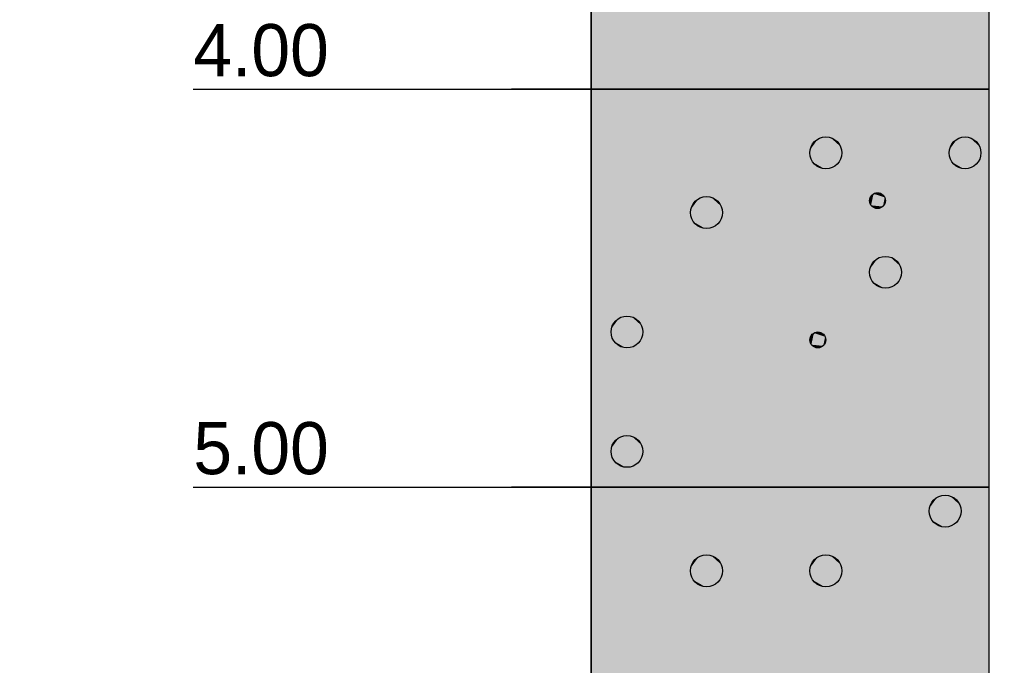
# Model space of a CAD drawing. Extents: x -805 to 3526, y -961 to 1039.
# Tile 428 of 473: x 1272.52 to 1275, y 25.15 to 26.77. Entities that reach past the tile are written whole.
import ezdxf

# ---------------------------------------------------------------- set-up
doc = ezdxf.new("R2010")
doc.units = 0
doc.linetypes.add('AUSGEZOGEN', pattern=[2, 1, 1])
doc.layers.get('0').update_dxf_attribs({"color": 251})
doc.layers.add('TTK-B-Bestand', color=252, linetype='Continuous', lineweight=35)
for name, color, linetype in [('TTK-Bohrprofil', 7, 'Continuous'), ('TTK-P-Bahnsteig', 12, 'Continuous'), ('TTK-P-TEXT', 12, 'AUSGEZOGEN'), ('WBObjGr', 7, 'Continuous'), ('WBObjSy', 7, 'Continuous'), ('WBObjTx', 7, 'Continuous')]:
    doc.layers.add(name, color=color, linetype=linetype)
doc.styles.add('AKG DIN 6776', font='AKG_DIN67.TTF')
doc.linetypes.add('Geländer', pattern='A,0.25,-0.1,[133,ltypeshp.shx,S=0.1,R=0,X=-0.1,Y=0],-0.1,1', length=1.45)
doc.dimstyles.new('TTK$6', dxfattribs={"dimtxt": 2.5, "dimasz": 2.5, "dimexe": 3.5, "dimexo": 0.1, "dimgap": 1, "dimtad": 1, "dimzin": 0, "dimtxsty": 'AKG DIN 6776', "dimblk": 'OBLIQUE', "dimcen": -0.09, "dimdle": 3, "dimse1": 1, "dimse2": 1, "dimclrd": 256, "dimclre": 256, "dimclrt": 256, "dimadec": 3, "dimazin": 0, "dimtfac": 1, "dimtofl": 0, "dimtmove": 0, "dimatfit": 3, "dimldrblk": 'OBLIQUE', "dimfxl": 7, "dimfxlon": 1, "dimtolj": 1, "dimtzin": 0, "dimlwd": -1, "dimlwe": -1, "dimarcsym": 0})

# ---------------------------------------------------------------- blocks, each defined once
blk = doc.blocks.new('*D549')
at = {"layer": 'DEFPOINTS', "color": 0}
for p in [(1594.653, 36.7397), (1594.3062, 36.5752), (8.2233, 0)]:
    blk.add_point(p, dxfattribs=at)
at = {"layer": 'TTK-B-Bestand', "insert": (1594.1093, 36.9835), "char_height": 0.25, "attachment_point": 5, "style": 'AKG DIN 6776'}
blk.add_mtext('\\A1;36,588', dxfattribs=at)
blk = doc.blocks.new('_OBLIQUE')
at = {"color": 0, "linetype": 'ByBlock'}
blk.add_line((-0.5, -0.5), (0.5, 0.5), dxfattribs=at)
blk = doc.blocks.new('*D548')
at = {"layer": 'DEFPOINTS', "color": 0}
for p in [(1585.5366, 36.7706), (1585.0459, 36.614), (-0.8681, 0.0309)]:
    blk.add_point(p, dxfattribs=at)
at = {"layer": 'TTK-B-Bestand', "insert": (1585.0178, 37.0144), "char_height": 0.25, "attachment_point": 5, "style": 'AKG DIN 6776'}
blk.add_mtext('\\A1;36,621', dxfattribs=at)
blk = doc.blocks.new('KRB DPH 11')
at = {"layer": 'WBObjGr', "color": 7, "linetype": 'Continuous'}
for points in [[(-4.5967, 0), (-4.5967, -7)], [(-3.5967, 0), (-3.5967, -7)], [(-5.597, -4), (-4.597, -4), (-4.7967, -4), (-4.5967, -4)], [(-4.0967, -4), (-4.5967, -4)], [(-5.597, -5), (-4.597, -5), (-4.7967, -5), (-4.5967, -5)], [(-4.0967, -5), (-4.5967, -5)]]:
    blk.add_lwpolyline(points, dxfattribs=at)
at = {"layer": 'WBObjSy', "color": 30, "linetype": 'Continuous'}
for points in [[(-4.5967, -4), (-4.5967, -3.5), (-3.5967, -3.5), (-3.5967, -4), (-4.5967, -4)], [(-4.5967, -5), (-4.5967, -4), (-3.5967, -4), (-3.5967, -5), (-4.5967, -5)], [(-4.5967, -6), (-4.5967, -5), (-3.5967, -5), (-3.5967, -6), (-4.5967, -6)]]:
    blk.add_lwpolyline(points, dxfattribs=at)
at = {"layer": 'WBObjSy', "color": 7, "linetype": 'Continuous'}
for points in [[(-4.5967, -4), (-4.5967, -3.5), (-3.5967, -3.5), (-3.5967, -4), (-4.5967, -4)], [(-4.5967, -5), (-4.5967, -4), (-3.5967, -4), (-3.5967, -5), (-4.5967, -5)], [(-4.5967, -6), (-4.5967, -5), (-3.5967, -5), (-3.5967, -6), (-4.5967, -6)]]:
    blk.add_lwpolyline(points, dxfattribs=at)
for centre, radius in [((-4.0067, -4.16), 0.04), ((-3.6567, -4.16), 0.04), ((-4.3067, -4.31), 0.04), ((-3.8767, -4.28), 0.02), ((-3.8567, -4.46), 0.04), ((-4.5067, -4.61), 0.04), ((-4.0267, -4.63), 0.02), ((-4.5067, -4.91), 0.04), ((-3.7067, -5.06), 0.04), ((-4.3067, -5.21), 0.04), ((-4.0067, -5.21), 0.04)]:
    blk.add_circle(centre, radius, dxfattribs=at)
at = {"layer": 'WBObjSy', "color": 30, "linetype": 'Continuous'}
for points in [[(-4.5967, -4), (-4.5967, -3.5), (-3.5967, -4), (-3.5967, -3.5)], [(-4.5967, -5), (-4.5967, -4), (-3.5967, -5), (-3.5967, -4)], [(-4.5967, -6), (-4.5967, -5), (-3.5967, -6), (-3.5967, -5)]]:
    blk.add_solid(points, dxfattribs=at)
at = {"layer": 'WBObjSy', "color": 7, "linetype": 'Continuous'}
for points in [[(-4.0267, -4.1254), (-4.0391, -4.1365), (-4.0458, -4.1517)], [(-4.0267, -4.1254), (-4.0458, -4.1517), (-4.0391, -4.1835)], [(-4.0267, -4.1254), (-4.0335, -4.1303), (-4.0391, -4.1365)], [(-4.0267, -4.1254), (-4.0391, -4.1835), (-3.9799, -4.1898)], [(-4.0109, -4.1203), (-4.0191, -4.122), (-4.0267, -4.1254)], [(-3.9943, -4.122), (-4.0109, -4.1203), (-4.0267, -4.1254)], [(-3.9702, -4.1438), (-3.9943, -4.122), (-4.0267, -4.1254)], [(-3.9799, -4.1898), (-3.9702, -4.1438), (-4.0267, -4.1254)], [(-3.9943, -4.122), (-4.0025, -4.1203), (-4.0109, -4.1203)], [(-3.9799, -4.1303), (-3.9867, -4.1254), (-3.9943, -4.122)], [(-3.9702, -4.1438), (-3.9799, -4.1303), (-3.9943, -4.122)], [(-3.9702, -4.1438), (-3.9743, -4.1365), (-3.9799, -4.1303)], [(-3.6767, -4.1254), (-3.6891, -4.1365), (-3.6958, -4.1517)], [(-3.6767, -4.1254), (-3.6958, -4.1517), (-3.6891, -4.1835)], [(-3.6767, -4.1254), (-3.6835, -4.1303), (-3.6891, -4.1365)], [(-3.6767, -4.1254), (-3.6891, -4.1835), (-3.6299, -4.1898)], [(-3.6609, -4.1203), (-3.6691, -4.122), (-3.6767, -4.1254)], [(-3.6443, -4.122), (-3.6609, -4.1203), (-3.6767, -4.1254)], [(-3.6202, -4.1438), (-3.6443, -4.122), (-3.6767, -4.1254)], [(-3.6299, -4.1898), (-3.6202, -4.1438), (-3.6767, -4.1254)], [(-3.6443, -4.122), (-3.6525, -4.1203), (-3.6609, -4.1203)], [(-3.6299, -4.1303), (-3.6367, -4.1254), (-3.6443, -4.122)], [(-3.6202, -4.1438), (-3.6299, -4.1303), (-3.6443, -4.122)], [(-3.6202, -4.1438), (-3.6243, -4.1365), (-3.6299, -4.1303)], [(-4.0458, -4.1517), (-4.0467, -4.16), (-4.0458, -4.1684)], [(-4.0391, -4.1365), (-4.0432, -4.1438), (-4.0458, -4.1517)], [(-4.0458, -4.1517), (-4.0458, -4.1684), (-4.0391, -4.1835)], [(-3.9799, -4.1898), (-3.9702, -4.1763), (-3.9702, -4.1438)], [(-3.9667, -4.16), (-3.9676, -4.1517), (-3.9702, -4.1438)], [(-3.9702, -4.1763), (-3.9667, -4.16), (-3.9702, -4.1438)], [(-3.6958, -4.1517), (-3.6967, -4.16), (-3.6958, -4.1684)], [(-3.6891, -4.1365), (-3.6932, -4.1438), (-3.6958, -4.1517)], [(-3.6958, -4.1517), (-3.6958, -4.1684), (-3.6891, -4.1835)], [(-3.6299, -4.1898), (-3.6202, -4.1763), (-3.6202, -4.1438)], [(-3.6167, -4.16), (-3.6176, -4.1517), (-3.6202, -4.1438)], [(-3.6202, -4.1763), (-3.6167, -4.16), (-3.6202, -4.1438)], [(-4.0458, -4.1684), (-4.0432, -4.1763), (-4.0391, -4.1835)], [(-4.0391, -4.1835), (-4.0335, -4.1898), (-4.0267, -4.1947)], [(-4.0391, -4.1835), (-4.0267, -4.1947), (-4.0109, -4.1998)], [(-4.0391, -4.1835), (-4.0109, -4.1998), (-3.9799, -4.1898)], [(-3.9799, -4.1898), (-3.9743, -4.1835), (-3.9702, -4.1763)], [(-3.6958, -4.1684), (-3.6932, -4.1763), (-3.6891, -4.1835)], [(-3.6891, -4.1835), (-3.6835, -4.1898), (-3.6767, -4.1947)], [(-3.6891, -4.1835), (-3.6767, -4.1947), (-3.6609, -4.1998)], [(-3.6891, -4.1835), (-3.6609, -4.1998), (-3.6299, -4.1898)], [(-3.6299, -4.1898), (-3.6243, -4.1835), (-3.6202, -4.1763)], [(-4.0267, -4.1947), (-4.0191, -4.1981), (-4.0109, -4.1998)], [(-4.0109, -4.1998), (-3.9943, -4.1981), (-3.9799, -4.1898)], [(-4.0109, -4.1998), (-4.0025, -4.1998), (-3.9943, -4.1981)], [(-3.9943, -4.1981), (-3.9867, -4.1947), (-3.9799, -4.1898)], [(-3.6767, -4.1947), (-3.6691, -4.1981), (-3.6609, -4.1998)], [(-3.6609, -4.1998), (-3.6443, -4.1981), (-3.6299, -4.1898)], [(-3.6609, -4.1998), (-3.6525, -4.1998), (-3.6443, -4.1981)], [(-3.6443, -4.1981), (-3.6367, -4.1947), (-3.6299, -4.1898)], [(-4.3267, -4.2754), (-4.3391, -4.2865), (-4.3458, -4.3017)], [(-4.3267, -4.2754), (-4.3458, -4.3017), (-4.3391, -4.3335)], [(-4.3267, -4.2754), (-4.3335, -4.2803), (-4.3391, -4.2865)], [(-4.3267, -4.2754), (-4.3391, -4.3335), (-4.2799, -4.3398)], [(-4.3109, -4.2703), (-4.3191, -4.272), (-4.3267, -4.2754)], [(-4.2943, -4.272), (-4.3109, -4.2703), (-4.3267, -4.2754)], [(-4.2702, -4.2938), (-4.2943, -4.272), (-4.3267, -4.2754)], [(-4.2799, -4.3398), (-4.2702, -4.2938), (-4.3267, -4.2754)], [(-4.2943, -4.272), (-4.3025, -4.2703), (-4.3109, -4.2703)], [(-4.2799, -4.2803), (-4.2867, -4.2754), (-4.2943, -4.272)], [(-4.2702, -4.2938), (-4.2799, -4.2803), (-4.2943, -4.272)], [(-4.2702, -4.2938), (-4.2743, -4.2865), (-4.2799, -4.2803)], [(-3.8963, -4.2759), (-3.8967, -4.28), (-3.8963, -4.2842)], [(-3.8867, -4.2627), (-3.8929, -4.2683), (-3.8963, -4.2759)], [(-3.8867, -4.2627), (-3.8963, -4.2759), (-3.8929, -4.2918)], [(-3.8929, -4.2683), (-3.895, -4.2719), (-3.8963, -4.2759)], [(-3.8963, -4.2759), (-3.8963, -4.2842), (-3.8929, -4.2918)], [(-3.8867, -4.2627), (-3.8901, -4.2652), (-3.8929, -4.2683)], [(-3.8867, -4.2627), (-3.8929, -4.2918), (-3.8633, -4.2949)], [(-3.8788, -4.2601), (-3.8829, -4.261), (-3.8867, -4.2627)], [(-3.8705, -4.261), (-3.8788, -4.2601), (-3.8867, -4.2627)], [(-3.8584, -4.2719), (-3.8705, -4.261), (-3.8867, -4.2627)], [(-3.8633, -4.2949), (-3.8584, -4.2719), (-3.8867, -4.2627)], [(-3.8705, -4.261), (-3.8746, -4.2601), (-3.8788, -4.2601)], [(-3.8633, -4.2652), (-3.8667, -4.2627), (-3.8705, -4.261)], [(-3.8584, -4.2719), (-3.8633, -4.2652), (-3.8705, -4.261)], [(-3.8584, -4.2719), (-3.8605, -4.2683), (-3.8633, -4.2652)], [(-3.8633, -4.2949), (-3.8584, -4.2882), (-3.8584, -4.2719)], [(-3.8567, -4.28), (-3.8571, -4.2759), (-3.8584, -4.2719)], [(-3.8584, -4.2882), (-3.8567, -4.28), (-3.8584, -4.2719)], [(-4.3458, -4.3017), (-4.3467, -4.31), (-4.3458, -4.3184)], [(-4.3391, -4.2865), (-4.3432, -4.2938), (-4.3458, -4.3017)], [(-4.3458, -4.3017), (-4.3458, -4.3184), (-4.3391, -4.3335)], [(-4.2799, -4.3398), (-4.2702, -4.3263), (-4.2702, -4.2938)], [(-4.2667, -4.31), (-4.2676, -4.3017), (-4.2702, -4.2938)], [(-4.2702, -4.3263), (-4.2667, -4.31), (-4.2702, -4.2938)], [(-3.8963, -4.2842), (-3.895, -4.2882), (-3.8929, -4.2918)], [(-3.8929, -4.2918), (-3.8901, -4.2949), (-3.8867, -4.2974)], [(-3.8929, -4.2918), (-3.8867, -4.2974), (-3.8788, -4.2999)], [(-3.8929, -4.2918), (-3.8788, -4.2999), (-3.8633, -4.2949)], [(-3.8867, -4.2974), (-3.8829, -4.2991), (-3.8788, -4.2999)], [(-3.8788, -4.2999), (-3.8705, -4.2991), (-3.8633, -4.2949)], [(-3.8788, -4.2999), (-3.8746, -4.2999), (-3.8705, -4.2991)], [(-3.8705, -4.2991), (-3.8667, -4.2974), (-3.8633, -4.2949)], [(-3.8633, -4.2949), (-3.8605, -4.2918), (-3.8584, -4.2882)], [(-4.3458, -4.3184), (-4.3432, -4.3263), (-4.3391, -4.3335)], [(-4.2799, -4.3398), (-4.2743, -4.3335), (-4.2702, -4.3263)], [(-4.3391, -4.3335), (-4.3335, -4.3398), (-4.3267, -4.3447)], [(-4.3391, -4.3335), (-4.3267, -4.3447), (-4.3109, -4.3498)], [(-4.3391, -4.3335), (-4.3109, -4.3498), (-4.2799, -4.3398)], [(-4.3267, -4.3447), (-4.3191, -4.3481), (-4.3109, -4.3498)], [(-4.3109, -4.3498), (-4.2943, -4.3481), (-4.2799, -4.3398)], [(-4.3109, -4.3498), (-4.3025, -4.3498), (-4.2943, -4.3481)], [(-4.2943, -4.3481), (-4.2867, -4.3447), (-4.2799, -4.3398)], [(-3.8767, -4.4254), (-3.8891, -4.4365), (-3.8958, -4.4517)], [(-3.8767, -4.4254), (-3.8958, -4.4517), (-3.8891, -4.4835)], [(-3.8767, -4.4254), (-3.8835, -4.4303), (-3.8891, -4.4365)], [(-3.8767, -4.4254), (-3.8891, -4.4835), (-3.8299, -4.4898)], [(-3.8609, -4.4203), (-3.8691, -4.422), (-3.8767, -4.4254)], [(-3.8443, -4.422), (-3.8609, -4.4203), (-3.8767, -4.4254)], [(-3.8202, -4.4438), (-3.8443, -4.422), (-3.8767, -4.4254)], [(-3.8299, -4.4898), (-3.8202, -4.4438), (-3.8767, -4.4254)], [(-3.8443, -4.422), (-3.8525, -4.4203), (-3.8609, -4.4203)], [(-3.8299, -4.4303), (-3.8367, -4.4254), (-3.8443, -4.422)], [(-3.8202, -4.4438), (-3.8299, -4.4303), (-3.8443, -4.422)], [(-3.8202, -4.4438), (-3.8243, -4.4365), (-3.8299, -4.4303)], [(-3.8958, -4.4517), (-3.8967, -4.46), (-3.8958, -4.4684)], [(-3.8891, -4.4365), (-3.8932, -4.4438), (-3.8958, -4.4517)], [(-3.8958, -4.4517), (-3.8958, -4.4684), (-3.8891, -4.4835)], [(-3.8299, -4.4898), (-3.8202, -4.4763), (-3.8202, -4.4438)], [(-3.8167, -4.46), (-3.8176, -4.4517), (-3.8202, -4.4438)], [(-3.8202, -4.4763), (-3.8167, -4.46), (-3.8202, -4.4438)], [(-3.8958, -4.4684), (-3.8932, -4.4763), (-3.8891, -4.4835)], [(-3.8299, -4.4898), (-3.8243, -4.4835), (-3.8202, -4.4763)], [(-3.8891, -4.4835), (-3.8835, -4.4898), (-3.8767, -4.4947)], [(-3.8891, -4.4835), (-3.8767, -4.4947), (-3.8609, -4.4998)], [(-3.8891, -4.4835), (-3.8609, -4.4998), (-3.8299, -4.4898)], [(-3.8767, -4.4947), (-3.8691, -4.4981), (-3.8609, -4.4998)], [(-3.8609, -4.4998), (-3.8443, -4.4981), (-3.8299, -4.4898)], [(-3.8609, -4.4998), (-3.8525, -4.4998), (-3.8443, -4.4981)], [(-3.8443, -4.4981), (-3.8367, -4.4947), (-3.8299, -4.4898)], [(-4.5267, -4.5754), (-4.5391, -4.5865), (-4.5458, -4.6017)], [(-4.5267, -4.5754), (-4.5458, -4.6017), (-4.5391, -4.6335)], [(-4.5267, -4.5754), (-4.5335, -4.5803), (-4.5391, -4.5865)], [(-4.5267, -4.5754), (-4.5391, -4.6335), (-4.4799, -4.6398)], [(-4.5109, -4.5703), (-4.5191, -4.572), (-4.5267, -4.5754)], [(-4.4943, -4.572), (-4.5109, -4.5703), (-4.5267, -4.5754)], [(-4.4702, -4.5938), (-4.4943, -4.572), (-4.5267, -4.5754)], [(-4.4799, -4.6398), (-4.4702, -4.5938), (-4.5267, -4.5754)], [(-4.4943, -4.572), (-4.5025, -4.5703), (-4.5109, -4.5703)], [(-4.4799, -4.5803), (-4.4867, -4.5754), (-4.4943, -4.572)], [(-4.4702, -4.5938), (-4.4799, -4.5803), (-4.4943, -4.572)], [(-4.5458, -4.6017), (-4.5467, -4.61), (-4.5458, -4.6184)], [(-4.5391, -4.5865), (-4.5432, -4.5938), (-4.5458, -4.6017)], [(-4.5458, -4.6017), (-4.5458, -4.6184), (-4.5391, -4.6335)], [(-4.4702, -4.5938), (-4.4743, -4.5865), (-4.4799, -4.5803)], [(-4.4799, -4.6398), (-4.4702, -4.6263), (-4.4702, -4.5938)], [(-4.4667, -4.61), (-4.4676, -4.6017), (-4.4702, -4.5938)], [(-4.4702, -4.6263), (-4.4667, -4.61), (-4.4702, -4.5938)], [(-4.5458, -4.6184), (-4.5432, -4.6263), (-4.5391, -4.6335)], [(-4.4799, -4.6398), (-4.4743, -4.6335), (-4.4702, -4.6263)], [(-4.0463, -4.6259), (-4.0467, -4.63), (-4.0463, -4.6342)], [(-4.0367, -4.6127), (-4.0429, -4.6183), (-4.0463, -4.6259)], [(-4.0367, -4.6127), (-4.0463, -4.6259), (-4.0429, -4.6418)], [(-4.0429, -4.6183), (-4.045, -4.6219), (-4.0463, -4.6259)], [(-4.0463, -4.6259), (-4.0463, -4.6342), (-4.0429, -4.6418)], [(-4.0367, -4.6127), (-4.0401, -4.6152), (-4.0429, -4.6183)], [(-4.0367, -4.6127), (-4.0429, -4.6418), (-4.0133, -4.6449)], [(-4.0288, -4.6101), (-4.0329, -4.611), (-4.0367, -4.6127)], [(-4.0205, -4.611), (-4.0288, -4.6101), (-4.0367, -4.6127)], [(-4.0084, -4.6219), (-4.0205, -4.611), (-4.0367, -4.6127)], [(-4.0133, -4.6449), (-4.0084, -4.6219), (-4.0367, -4.6127)], [(-4.0205, -4.611), (-4.0246, -4.6101), (-4.0288, -4.6101)], [(-4.0133, -4.6152), (-4.0167, -4.6127), (-4.0205, -4.611)], [(-4.0084, -4.6219), (-4.0133, -4.6152), (-4.0205, -4.611)], [(-4.0084, -4.6219), (-4.0105, -4.6183), (-4.0133, -4.6152)], [(-4.0133, -4.6449), (-4.0084, -4.6382), (-4.0084, -4.6219)], [(-4.0067, -4.63), (-4.0071, -4.6259), (-4.0084, -4.6219)], [(-4.0084, -4.6382), (-4.0067, -4.63), (-4.0084, -4.6219)], [(-4.5391, -4.6335), (-4.5335, -4.6398), (-4.5267, -4.6447)], [(-4.5391, -4.6335), (-4.5267, -4.6447), (-4.5109, -4.6498)], [(-4.5391, -4.6335), (-4.5109, -4.6498), (-4.4799, -4.6398)], [(-4.5267, -4.6447), (-4.5191, -4.6481), (-4.5109, -4.6498)], [(-4.5109, -4.6498), (-4.4943, -4.6481), (-4.4799, -4.6398)], [(-4.5109, -4.6498), (-4.5025, -4.6498), (-4.4943, -4.6481)], [(-4.4943, -4.6481), (-4.4867, -4.6447), (-4.4799, -4.6398)], [(-4.0463, -4.6342), (-4.045, -4.6382), (-4.0429, -4.6418)], [(-4.0429, -4.6418), (-4.0401, -4.6449), (-4.0367, -4.6474)], [(-4.0429, -4.6418), (-4.0367, -4.6474), (-4.0288, -4.6499)], [(-4.0429, -4.6418), (-4.0288, -4.6499), (-4.0133, -4.6449)], [(-4.0367, -4.6474), (-4.0329, -4.6491), (-4.0288, -4.6499)], [(-4.0288, -4.6499), (-4.0205, -4.6491), (-4.0133, -4.6449)], [(-4.0288, -4.6499), (-4.0246, -4.6499), (-4.0205, -4.6491)], [(-4.0205, -4.6491), (-4.0167, -4.6474), (-4.0133, -4.6449)], [(-4.0133, -4.6449), (-4.0105, -4.6418), (-4.0084, -4.6382)], [(-4.5267, -4.8754), (-4.5391, -4.8865), (-4.5458, -4.9017)], [(-4.5267, -4.8754), (-4.5458, -4.9017), (-4.5391, -4.9335)], [(-4.5267, -4.8754), (-4.5335, -4.8803), (-4.5391, -4.8865)], [(-4.5267, -4.8754), (-4.5391, -4.9335), (-4.4799, -4.9398)], [(-4.5109, -4.8703), (-4.5191, -4.872), (-4.5267, -4.8754)], [(-4.4943, -4.872), (-4.5109, -4.8703), (-4.5267, -4.8754)], [(-4.4702, -4.8938), (-4.4943, -4.872), (-4.5267, -4.8754)], [(-4.4799, -4.9398), (-4.4702, -4.8938), (-4.5267, -4.8754)], [(-4.4943, -4.872), (-4.5025, -4.8703), (-4.5109, -4.8703)], [(-4.4799, -4.8803), (-4.4867, -4.8754), (-4.4943, -4.872)], [(-4.4702, -4.8938), (-4.4799, -4.8803), (-4.4943, -4.872)], [(-4.5458, -4.9017), (-4.5467, -4.91), (-4.5458, -4.9184)], [(-4.5391, -4.8865), (-4.5432, -4.8938), (-4.5458, -4.9017)], [(-4.5458, -4.9017), (-4.5458, -4.9184), (-4.5391, -4.9335)], [(-4.4702, -4.8938), (-4.4743, -4.8865), (-4.4799, -4.8803)], [(-4.4799, -4.9398), (-4.4702, -4.9263), (-4.4702, -4.8938)], [(-4.4667, -4.91), (-4.4676, -4.9017), (-4.4702, -4.8938)], [(-4.4702, -4.9263), (-4.4667, -4.91), (-4.4702, -4.8938)], [(-4.5458, -4.9184), (-4.5432, -4.9263), (-4.5391, -4.9335)], [(-4.4799, -4.9398), (-4.4743, -4.9335), (-4.4702, -4.9263)], [(-4.5391, -4.9335), (-4.5335, -4.9398), (-4.5267, -4.9447)], [(-4.5391, -4.9335), (-4.5267, -4.9447), (-4.5109, -4.9498)], [(-4.5391, -4.9335), (-4.5109, -4.9498), (-4.4799, -4.9398)], [(-4.5267, -4.9447), (-4.5191, -4.9481), (-4.5109, -4.9498)], [(-4.5109, -4.9498), (-4.4943, -4.9481), (-4.4799, -4.9398)], [(-4.5109, -4.9498), (-4.5025, -4.9498), (-4.4943, -4.9481)], [(-4.4943, -4.9481), (-4.4867, -4.9447), (-4.4799, -4.9398)], [(-3.7267, -5.0254), (-3.7391, -5.0365), (-3.7458, -5.0517)], [(-3.7267, -5.0254), (-3.7458, -5.0517), (-3.7391, -5.0835)], [(-3.7267, -5.0254), (-3.7335, -5.0303), (-3.7391, -5.0365)], [(-3.7267, -5.0254), (-3.7391, -5.0835), (-3.6799, -5.0898)], [(-3.7109, -5.0203), (-3.7191, -5.022), (-3.7267, -5.0254)], [(-3.6943, -5.022), (-3.7109, -5.0203), (-3.7267, -5.0254)], [(-3.6702, -5.0438), (-3.6943, -5.022), (-3.7267, -5.0254)], [(-3.6799, -5.0898), (-3.6702, -5.0438), (-3.7267, -5.0254)], [(-3.6943, -5.022), (-3.7025, -5.0203), (-3.7109, -5.0203)], [(-3.6799, -5.0303), (-3.6867, -5.0254), (-3.6943, -5.022)], [(-3.6702, -5.0438), (-3.6799, -5.0303), (-3.6943, -5.022)], [(-3.7391, -5.0365), (-3.7432, -5.0438), (-3.7458, -5.0517)], [(-3.6702, -5.0438), (-3.6743, -5.0365), (-3.6799, -5.0303)], [(-3.6799, -5.0898), (-3.6702, -5.0763), (-3.6702, -5.0438)], [(-3.6667, -5.06), (-3.6676, -5.0517), (-3.6702, -5.0438)], [(-3.6702, -5.0763), (-3.6667, -5.06), (-3.6702, -5.0438)], [(-3.7458, -5.0517), (-3.7467, -5.06), (-3.7458, -5.0684)], [(-3.7458, -5.0517), (-3.7458, -5.0684), (-3.7391, -5.0835)], [(-3.7458, -5.0684), (-3.7432, -5.0763), (-3.7391, -5.0835)], [(-3.7391, -5.0835), (-3.7335, -5.0898), (-3.7267, -5.0947)], [(-3.7391, -5.0835), (-3.7267, -5.0947), (-3.7109, -5.0998)], [(-3.7391, -5.0835), (-3.7109, -5.0998), (-3.6799, -5.0898)], [(-3.7267, -5.0947), (-3.7191, -5.0981), (-3.7109, -5.0998)], [(-3.7109, -5.0998), (-3.6943, -5.0981), (-3.6799, -5.0898)], [(-3.7109, -5.0998), (-3.7025, -5.0998), (-3.6943, -5.0981)], [(-3.6943, -5.0981), (-3.6867, -5.0947), (-3.6799, -5.0898)], [(-3.6799, -5.0898), (-3.6743, -5.0835), (-3.6702, -5.0763)], [(-4.3109, -5.1703), (-4.3191, -5.172), (-4.3267, -5.1754)], [(-4.2943, -5.172), (-4.3109, -5.1703), (-4.3267, -5.1754)], [(-4.2702, -5.1938), (-4.2943, -5.172), (-4.3267, -5.1754)], [(-4.2943, -5.172), (-4.3025, -5.1703), (-4.3109, -5.1703)], [(-4.2799, -5.1803), (-4.2867, -5.1754), (-4.2943, -5.172)], [(-4.2702, -5.1938), (-4.2799, -5.1803), (-4.2943, -5.172)], [(-4.0109, -5.1703), (-4.0191, -5.172), (-4.0267, -5.1754)], [(-3.9943, -5.172), (-4.0109, -5.1703), (-4.0267, -5.1754)], [(-3.9702, -5.1938), (-3.9943, -5.172), (-4.0267, -5.1754)], [(-3.9943, -5.172), (-4.0025, -5.1703), (-4.0109, -5.1703)], [(-3.9799, -5.1803), (-3.9867, -5.1754), (-3.9943, -5.172)], [(-3.9702, -5.1938), (-3.9799, -5.1803), (-3.9943, -5.172)], [(-4.3267, -5.1754), (-4.3391, -5.1865), (-4.3458, -5.2017)], [(-4.3267, -5.1754), (-4.3458, -5.2017), (-4.3391, -5.2335)], [(-4.3391, -5.1865), (-4.3432, -5.1938), (-4.3458, -5.2017)], [(-4.3267, -5.1754), (-4.3335, -5.1803), (-4.3391, -5.1865)], [(-4.3267, -5.1754), (-4.3391, -5.2335), (-4.2799, -5.2398)], [(-4.2799, -5.2398), (-4.2702, -5.1938), (-4.3267, -5.1754)], [(-4.2702, -5.1938), (-4.2743, -5.1865), (-4.2799, -5.1803)], [(-4.2799, -5.2398), (-4.2702, -5.2263), (-4.2702, -5.1938)], [(-4.2667, -5.21), (-4.2676, -5.2017), (-4.2702, -5.1938)], [(-4.2702, -5.2263), (-4.2667, -5.21), (-4.2702, -5.1938)], [(-4.0267, -5.1754), (-4.0391, -5.1865), (-4.0458, -5.2017)], [(-4.0267, -5.1754), (-4.0458, -5.2017), (-4.0391, -5.2335)], [(-4.0391, -5.1865), (-4.0432, -5.1938), (-4.0458, -5.2017)], [(-4.0267, -5.1754), (-4.0335, -5.1803), (-4.0391, -5.1865)], [(-4.0267, -5.1754), (-4.0391, -5.2335), (-3.9799, -5.2398)], [(-3.9799, -5.2398), (-3.9702, -5.1938), (-4.0267, -5.1754)], [(-3.9702, -5.1938), (-3.9743, -5.1865), (-3.9799, -5.1803)], [(-3.9799, -5.2398), (-3.9702, -5.2263), (-3.9702, -5.1938)], [(-3.9667, -5.21), (-3.9676, -5.2017), (-3.9702, -5.1938)], [(-3.9702, -5.2263), (-3.9667, -5.21), (-3.9702, -5.1938)], [(-4.3458, -5.2017), (-4.3467, -5.21), (-4.3458, -5.2184)], [(-4.3458, -5.2017), (-4.3458, -5.2184), (-4.3391, -5.2335)], [(-4.3458, -5.2184), (-4.3432, -5.2263), (-4.3391, -5.2335)], [(-4.0458, -5.2017), (-4.0467, -5.21), (-4.0458, -5.2184)], [(-4.0458, -5.2017), (-4.0458, -5.2184), (-4.0391, -5.2335)], [(-4.0458, -5.2184), (-4.0432, -5.2263), (-4.0391, -5.2335)], [(-4.3391, -5.2335), (-4.3335, -5.2398), (-4.3267, -5.2447)], [(-4.3391, -5.2335), (-4.3267, -5.2447), (-4.3109, -5.2498)], [(-4.3391, -5.2335), (-4.3109, -5.2498), (-4.2799, -5.2398)], [(-4.3267, -5.2447), (-4.3191, -5.2481), (-4.3109, -5.2498)], [(-4.3109, -5.2498), (-4.2943, -5.2481), (-4.2799, -5.2398)], [(-4.3109, -5.2498), (-4.3025, -5.2498), (-4.2943, -5.2481)], [(-4.2943, -5.2481), (-4.2867, -5.2447), (-4.2799, -5.2398)], [(-4.2799, -5.2398), (-4.2743, -5.2335), (-4.2702, -5.2263)], [(-4.0391, -5.2335), (-4.0335, -5.2398), (-4.0267, -5.2447)], [(-4.0391, -5.2335), (-4.0267, -5.2447), (-4.0109, -5.2498)], [(-4.0391, -5.2335), (-4.0109, -5.2498), (-3.9799, -5.2398)], [(-4.0267, -5.2447), (-4.0191, -5.2481), (-4.0109, -5.2498)], [(-4.0109, -5.2498), (-3.9943, -5.2481), (-3.9799, -5.2398)], [(-4.0109, -5.2498), (-4.0025, -5.2498), (-3.9943, -5.2481)], [(-3.9943, -5.2481), (-3.9867, -5.2447), (-3.9799, -5.2398)], [(-3.9799, -5.2398), (-3.9743, -5.2335), (-3.9702, -5.2263)]]:
    blk.add_solid(points, dxfattribs=at)
at = {"layer": 'WBObjTx', "color": 7, "style": 'AKG DIN 6776'}
for s, p in [('4.00', (-5.597, -3.9673)), ('5.00', (-5.597, -4.9673))]:
    blk.add_text(s, height=0.13088, dxfattribs=at).set_placement(p)
blk = doc.blocks.new('*D536')
at = {"layer": 'DEFPOINTS', "color": 0}
for p in [(1593.4264, 36.6522), (1593.9095, 36.6522), (733.0659, 0.1071)]:
    blk.add_point(p, dxfattribs=at)
at = {"layer": 'TTK-P-TEXT', "insert": (1594.4538, 36.896), "char_height": 0.25, "attachment_point": 5, "style": 'AKG DIN 6776'}
blk.add_mtext('\\A1;36,589', dxfattribs=at)

msp = doc.modelspace()

# ---------------------------------------------------------------- linework, layer by layer
at = {"layer": 'TTK-P-Bahnsteig', "color": 251}
msp.add_circle((473.7851, 39.1322), 1000, dxfattribs=at)

# ---------------------------------------------------------------- block references
at = {"layer": 'TTK-Bohrprofil', "color": 251, "linetype": 'Geländer'}
msp.add_blockref('KRB DPH 11', (1278.5585, 30.5952), dxfattribs=at)

# ---------------------------------------------------------------- dimensions: what is measured, and where the dimension line sits
at = {"layer": 'TTK-B-Bestand', "color": 251}
for feature_location, offset, origin, text, picture, middle in [((1585.0459, 36.614), (0.4461, 0.1576), (-0.8681, 0.0309), '36,621', '*D548', (1585.0178, 37.0144)), ((1594.3062, 36.5752), (0.2947, 0.1656), (8.2233, 0), '36,588', '*D549', (1594.1093, 36.9835))]:
    dim = msp.add_ordinate_dim(feature_location=feature_location, offset=offset, dtype=0, origin=origin, text=text, dimstyle='TTK$6', override={"dimscale": 0, "dimdec": 3, "dimtmove": 1, "dimfxlon": 0}, dxfattribs=at)
    dim.commit()
    dim.dimension.update_dxf_attribs({"geometry": picture, "text_midpoint": middle})
at = {"layer": 'TTK-P-TEXT', "color": 251}
dim = msp.add_ordinate_dim(feature_location=(1593.4264, 36.6522), offset=(0.4831, 0), dtype=0, origin=(733.0659, 0.1071), text='36,589', dimstyle='TTK$6', override={"dimscale": 0, "dimfxlon": 0}, dxfattribs=at)
dim.commit()
dim.dimension.update_dxf_attribs({"geometry": '*D536', "text_midpoint": (1594.4538, 36.896)})

doc.saveas('drawing.dxf')
